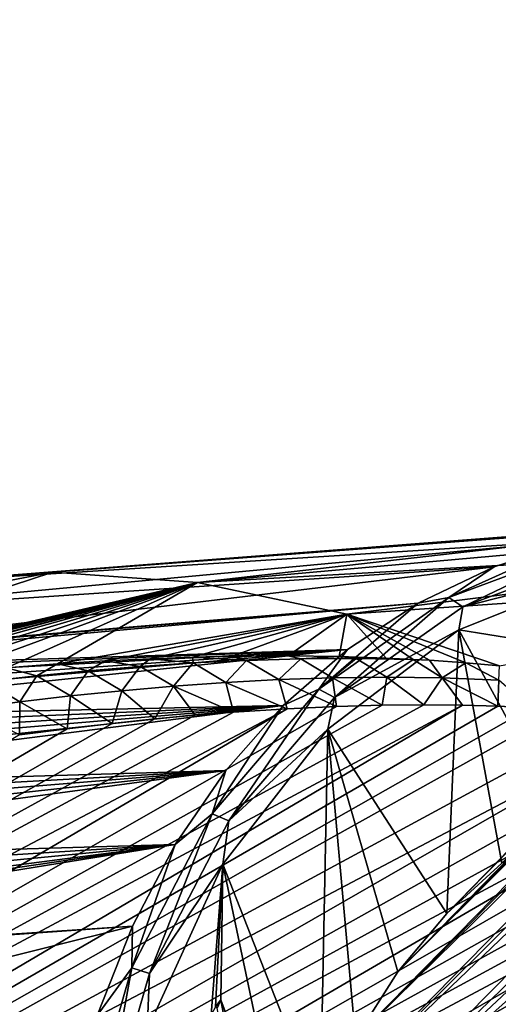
# Model space of a CAD drawing. Header units: metres. Extents: x -80 to 80, y -455 to 95.
# Tile 513 of 656: x -46.32 to -41.19, y -5.46 to 5.1. Entities that reach past the tile are written whole.
import ezdxf

# ---------------------------------------------------------------- set-up
doc = ezdxf.new("R2010")
doc.units = ezdxf.units.M
doc.layers.add('solid_501010_K', color=7, linetype='CONTINUOUS')

msp = doc.modelspace()

# ---------------------------------------------------------------- linework, layer by layer
at = {"layer": 'solid_501010_K'}
for points in [[(-28.619501, 8.977926, 17.246475), (-41.741932, -4.483408, 32.907528), (-41.148693, -3.944657, 33.840828)], [(-28.619501, 8.977926, 17.246475), (-28.978928, 8.616288, 16.811495), (-41.741932, -4.483408, 32.907528)], [(-28.978928, 8.616288, 16.811495), (-29.406523, 8.14631, 16.39183), (-41.741932, -4.483408, 32.907528)], [(-29.406523, 8.14631, 16.39183), (-29.925438, 7.527367, 15.984065), (-41.741932, -4.483408, 32.907528)], [(-29.925438, 7.527367, 15.984065), (-42.2677, -5.112173, 31.990219), (-41.741932, -4.483408, 32.907528)], [(-29.925438, 7.527367, 15.984065), (-30.227905, 7.144311, 15.785009), (-42.2677, -5.112173, 31.990219)], [(-30.227905, 7.144311, 15.785009), (-30.56263, 6.702075, 15.591299), (-42.2677, -5.112173, 31.990219)], [(-30.56263, 6.702075, 15.591299), (-30.931725, 6.192307, 15.405349), (-42.2677, -5.112173, 31.990219)], [(-30.931725, 6.192307, 15.405349), (-42.721516, -5.825587, 31.096735), (-42.2677, -5.112173, 31.990219)], [(-30.931725, 6.192307, 15.405349), (-31.336575, 5.606028, 15.22973), (-42.721516, -5.825587, 31.096735)], [(-31.336575, 5.606028, 15.22973), (-31.777325, 4.934143, 15.067667), (-42.721516, -5.825587, 31.096735)], [(-31.777325, 4.934143, 15.067667), (-43.099506, -6.617564, 30.234695), (-42.721516, -5.825587, 31.096735)], [(-31.777325, 4.934143, 15.067667), (-32.251465, 4.16945, 14.923133), (-43.099506, -6.617564, 30.234695)], [(-32.251465, 4.16945, 14.923133), (-32.752285, 3.309125, 14.799564), (-43.099506, -6.617564, 30.234695)], [(-32.752285, 3.309125, 14.799564), (-43.398449, -7.481346, 29.411453), (-43.099506, -6.617564, 30.234695)], [(-32.752285, 3.309125, 14.799564), (-33.26746, 2.35896, 14.700418), (-43.398449, -7.481346, 29.411453)], [(-33.26746, 2.35896, 14.700418), (-33.610004, 1.683766, 14.648479), (-43.398449, -7.481346, 29.411453)], [(-33.610004, 1.683766, 14.648479), (-33.945282, 0.982864, 14.607884), (-43.398449, -7.481346, 29.411453)], [(-33.945282, 0.982864, 14.607884), (-43.615788, -8.409564, 28.634035), (-43.398449, -7.481346, 29.411453)], [(-33.945282, 0.982864, 14.607884), (-34.266743, 0.266294, 14.577978), (-43.615788, -8.409564, 28.634035)], [(-34.266743, 0.266294, 14.577978), (-34.568687, -0.456044, 14.557051), (-43.615788, -8.409564, 28.634035)], [(-47.456203, -0.934439, 44.937229), (-39.439671, -0.314661, 38.256428), (-40.359734, -0.484285, 37.205765)], [(-47.456203, -0.934439, 44.937229), (-45.968842, -0.821504, 46.539616), (-39.439671, -0.314661, 38.256428)], [(-45.968842, -0.821504, 46.539616), (-38.478531, -0.257975, 39.282188), (-39.439671, -0.314661, 38.256428)], [(-44.414242, -0.934436, 48.076805), (-38.478531, -0.257975, 39.282188), (-45.968842, -0.821504, 46.539616)], [(-44.414242, -0.934436, 48.076805), (-37.483631, -0.314661, 40.275234), (-38.478531, -0.257975, 39.282188)], [(-44.414242, -0.934436, 48.076805), (-36.462543, -0.484285, 41.228016), (-37.483631, -0.314661, 40.275234)], [(-48.85775, -1.271835, 43.289661), (-40.359734, -0.484285, 37.205765), (-41.23172, -0.765559, 36.138195)], [(-48.85775, -1.271835, 43.289661), (-47.456203, -0.934439, 44.937229), (-40.359734, -0.484285, 37.205765)], [(-44.414242, -0.934436, 48.076805), (-42.811771, -1.271821, 49.529655), (-36.462543, -0.484285, 41.228016)], [(-34.568687, -0.456044, 14.557051), (-43.74968, -9.394299, 27.909069), (-43.615788, -8.409564, 28.634035)], [(-34.568687, -0.456044, 14.557051), (-34.847618, -1.176594, 14.543846), (-43.74968, -9.394299, 27.909069)], [(-42.811771, -1.271821, 49.529655), (-35.423035, -0.765559, 42.133274), (-36.462543, -0.484285, 41.228016)], [(-41.72015, -1.096103, 35.180824), (-41.23172, -0.765559, 36.138195), (-40.359734, -0.484285, 37.205765)], [(-41.72015, -1.096103, 35.180824), (-40.359734, -0.484285, 37.205765), (-40.114182, -0.496173, 37.195812)], [(-41.72015, -1.096103, 35.180824), (-40.114182, -0.496173, 37.195812), (-41.567413, -1.196433, 35.106667)], [(-40.114182, -0.496173, 37.195812), (-39.977814, -0.602619, 37.101116), (-41.567413, -1.196433, 35.106667)], [(-41.567413, -1.196433, 35.106667), (-39.977814, -0.602619, 37.101116), (-39.970673, -0.786518, 36.938515)], [(-53.406597, -2.255639, 53.74612), (-45.968842, -0.821504, 46.539616), (-47.456203, -0.934439, 44.937229)], [(-51.022236, -2.477253, 56.027729), (-45.968842, -0.821504, 46.539616), (-53.406597, -2.255639, 53.74612)], [(-51.022236, -2.477253, 56.027729), (-44.414242, -0.934436, 48.076805), (-45.968842, -0.821504, 46.539616)], [(-50.150978, -1.829006, 41.612179), (-41.23172, -0.765559, 36.138195), (-42.048992, -1.15634, 35.061836)], [(-50.150978, -1.829006, 41.612179), (-48.85775, -1.271835, 43.289661), (-41.23172, -0.765559, 36.138195)], [(-42.811771, -1.271821, 49.529655), (-41.176079, -1.828978, 50.875252), (-35.423035, -0.765559, 42.133274)], [(-41.72015, -1.096103, 35.180824), (-42.048992, -1.15634, 35.061836), (-41.23172, -0.765559, 36.138195)], [(-40.368694, -1.640489, 36.018856), (-41.612202, -1.440099, 34.854858), (-39.970673, -0.786518, 36.938515)], [(-41.567413, -1.196433, 35.106667), (-39.970673, -0.786518, 36.938515), (-41.612202, -1.440099, 34.854858)], [(-51.022236, -2.477253, 56.027729), (-50.50108, -2.382864, 55.666946), (-44.414242, -0.934436, 48.076805)], [(-50.50108, -2.382864, 55.666946), (-49.995518, -2.296571, 55.32338), (-44.414242, -0.934436, 48.076805)], [(-49.995518, -2.296571, 55.32338), (-49.505241, -2.218133, 54.997414), (-44.414242, -0.934436, 48.076805)], [(-49.505241, -2.218133, 54.997414), (-49.030888, -2.147117, 54.688511), (-44.414242, -0.934436, 48.076805)], [(-49.030888, -2.147117, 54.688511), (-48.947002, -2.135046, 54.634491), (-44.414242, -0.934436, 48.076805)], [(-48.947002, -2.135046, 54.634491), (-48.501904, -2.073593, 54.351471), (-44.414242, -0.934436, 48.076805)], [(-48.501904, -2.073593, 54.351471), (-47.994797, -2.009127, 54.037254), (-44.414242, -0.934436, 48.076805)], [(-47.994797, -2.009127, 54.037254), (-47.510021, -1.95283, 53.744026), (-44.414242, -0.934436, 48.076805)], [(-47.510021, -1.95283, 53.744026), (-47.048084, -1.904431, 53.472561), (-44.414242, -0.934436, 48.076805)], [(-47.048084, -1.904431, 53.472561), (-46.464993, -1.850679, 53.140667), (-44.414242, -0.934436, 48.076805)], [(-46.464993, -1.850679, 53.140667), (-45.918545, -1.80813, 52.841621), (-44.414242, -0.934436, 48.076805)], [(-45.918545, -1.80813, 52.841621), (-42.811771, -1.271821, 49.529655), (-44.414242, -0.934436, 48.076805)], [(-50.128693, -1.837019, 41.533928), (-50.150978, -1.829006, 41.612179), (-42.048992, -1.15634, 35.061836)], [(-50.032051, -1.878818, 41.168503), (-50.128693, -1.837019, 41.533928), (-42.048992, -1.15634, 35.061836)], [(-50.032051, -1.878818, 41.168503), (-42.048992, -1.15634, 35.061836), (-42.805332, -1.653655, 33.98489)], [(-43.113716, -2.077787, 33.157581), (-42.048992, -1.15634, 35.061836), (-41.72015, -1.096103, 35.180824)], [(-43.113716, -2.077787, 33.157581), (-41.72015, -1.096103, 35.180824), (-42.94677, -2.168109, 33.10405)], [(-43.113716, -2.077787, 33.157581), (-42.805332, -1.653655, 33.98489), (-42.048992, -1.15634, 35.061836)], [(-41.72015, -1.096103, 35.180824), (-41.567413, -1.196433, 35.106667), (-42.94677, -2.168109, 33.10405)], [(-34.847618, -1.176594, 14.543846), (-35.100746, -1.887701, 14.536868), (-43.74968, -9.394299, 27.909069)], [(-42.94677, -2.168109, 33.10405), (-41.567413, -1.196433, 35.106667), (-41.612202, -1.440099, 34.854858)], [(-45.918545, -1.80813, 52.841621), (-45.40498, -1.775222, 52.571293), (-42.811771, -1.271821, 49.529655)], [(-45.40498, -1.775222, 52.571293), (-44.922909, -1.751054, 52.328362), (-42.811771, -1.271821, 49.529655)], [(-44.922909, -1.751054, 52.328362), (-44.46843, -1.734296, 52.108631), (-42.811771, -1.271821, 49.529655)], [(-44.46843, -1.734296, 52.108631), (-44.040726, -1.724395, 51.911625), (-42.811771, -1.271821, 49.529655)], [(-44.040726, -1.724395, 51.911625), (-43.443367, -1.720332, 51.652176), (-42.811771, -1.271821, 49.529655)], [(-43.443367, -1.720332, 51.652176), (-42.894878, -1.727474, 51.431904), (-42.811771, -1.271821, 49.529655)], [(-42.894878, -1.727474, 51.431904), (-42.390285, -1.74406, 51.246048), (-42.811771, -1.271821, 49.529655)], [(-41.537643, -1.796477, 50.973408), (-41.176079, -1.828978, 50.875252), (-42.811771, -1.271821, 49.529655)], [(-41.925102, -1.768636, 51.090462), (-41.537643, -1.796477, 50.973408), (-42.811771, -1.271821, 49.529655)], [(-42.102581, -1.758205, 51.148109), (-41.925102, -1.768636, 51.090462), (-42.811771, -1.271821, 49.529655)], [(-42.390285, -1.74406, 51.246048), (-42.102581, -1.758205, 51.148109), (-42.811771, -1.271821, 49.529655)], [(-43.01683, -2.507038, 32.76939), (-41.612202, -1.440099, 34.854858), (-41.741932, -4.483408, 32.907528)], [(-42.94677, -2.168109, 33.10405), (-41.612202, -1.440099, 34.854858), (-43.01683, -2.507038, 32.76939)], [(-41.612202, -1.440099, 34.854858), (-41.148693, -3.944657, 33.840828), (-41.741932, -4.483408, 32.907528)], [(-41.612202, -1.440099, 34.854858), (-40.493046, -3.500517, 34.782169), (-41.148693, -3.944657, 33.840828)], [(-40.368694, -1.640489, 36.018856), (-40.493046, -3.500517, 34.782169), (-41.612202, -1.440099, 34.854858)], [(-49.954674, -1.92477, 40.828827), (-50.032051, -1.878818, 41.168503), (-42.805332, -1.653655, 33.98489)], [(-49.849628, -2.026814, 40.217865), (-49.954674, -1.92477, 40.828827), (-42.805332, -1.653655, 33.98489)], [(-49.799675, -2.139553, 39.684555), (-49.849628, -2.026814, 40.217865), (-42.805332, -1.653655, 33.98489)], [(-49.826908, -2.388859, 38.799805), (-42.805332, -1.653655, 33.98489), (-43.49498, -2.253718, 32.91555)], [(-49.826908, -2.388859, 38.799805), (-49.794441, -2.260651, 39.21545), (-42.805332, -1.653655, 33.98489)], [(-49.794441, -2.260651, 39.21545), (-49.799675, -2.139553, 39.684555), (-42.805332, -1.653655, 33.98489)], [(-43.113716, -2.077787, 33.157581), (-43.49498, -2.253718, 32.91555), (-42.805332, -1.653655, 33.98489)], [(-45.586552, -1.880039, 52.966347), (-45.40498, -1.775222, 52.571293), (-45.918545, -1.80813, 52.841621)], [(-45.586552, -1.880039, 52.966347), (-45.028702, -1.834018, 52.635265), (-45.40498, -1.775222, 52.571293)], [(-45.028702, -1.834018, 52.635265), (-44.922909, -1.751054, 52.328362), (-45.40498, -1.775222, 52.571293)], [(-45.028702, -1.834018, 52.635265), (-44.463367, -1.796685, 52.313267), (-44.922909, -1.751054, 52.328362)], [(-44.463367, -1.796685, 52.313267), (-44.46843, -1.734296, 52.108631), (-44.922909, -1.751054, 52.328362)], [(-43.889713, -1.768993, 52.001698), (-44.040726, -1.724395, 51.911625), (-44.46843, -1.734296, 52.108631)], [(-44.463367, -1.796685, 52.313267), (-43.889713, -1.768993, 52.001698), (-44.46843, -1.734296, 52.108631)], [(-44.112553, -2.006374, 52.60405), (-43.889713, -1.768993, 52.001698), (-44.463367, -1.796685, 52.313267)], [(-44.112553, -2.006374, 52.60405), (-43.544224, -1.976164, 52.302319), (-43.889713, -1.768993, 52.001698)], [(-43.889713, -1.768993, 52.001698), (-43.443367, -1.720332, 51.652176), (-44.040726, -1.724395, 51.911625)], [(-43.889713, -1.768993, 52.001698), (-43.306736, -1.752169, 51.702297), (-43.443367, -1.720332, 51.652176)], [(-43.544224, -1.976164, 52.302319), (-43.306736, -1.752169, 51.702297), (-43.889713, -1.768993, 52.001698)], [(-43.544224, -1.976164, 52.302319), (-42.968029, -1.956884, 52.014042), (-43.306736, -1.752169, 51.702297)], [(-43.306736, -1.752169, 51.702297), (-42.894878, -1.727474, 51.431904), (-43.443367, -1.720332, 51.652176)], [(-43.306736, -1.752169, 51.702297), (-42.713154, -1.747813, 51.417351), (-42.894878, -1.727474, 51.431904)], [(-42.968029, -1.956884, 52.014042), (-42.713154, -1.747813, 51.417351), (-43.306736, -1.752169, 51.702297)], [(-42.968029, -1.956884, 52.014042), (-42.383156, -1.950086, 51.741673), (-42.713154, -1.747813, 51.417351)], [(-42.713154, -1.747813, 51.417351), (-42.390285, -1.74406, 51.246048), (-42.894878, -1.727474, 51.431904)], [(-42.713154, -1.747813, 51.417351), (-42.102581, -1.758205, 51.148109), (-42.390285, -1.74406, 51.246048)], [(-42.383156, -1.950086, 51.741673), (-42.102581, -1.758205, 51.148109), (-42.713154, -1.747813, 51.417351)], [(-42.383156, -1.950086, 51.741673), (-41.788677, -1.957895, 51.488605), (-42.102581, -1.758205, 51.148109)], [(-41.788677, -1.957895, 51.488605), (-41.925102, -1.768636, 51.090462), (-42.102581, -1.758205, 51.148109)], [(-41.788677, -1.957895, 51.488605), (-41.537643, -1.796477, 50.973408), (-41.925102, -1.768636, 51.090462)], [(-46.682499, -1.995053, 53.651413), (-46.137634, -1.933916, 53.305344), (-46.464993, -1.850679, 53.140667)], [(-46.137634, -1.933916, 53.305344), (-45.918545, -1.80813, 52.841621), (-46.464993, -1.850679, 53.140667)], [(-46.137634, -1.933916, 53.305344), (-45.586552, -1.880039, 52.966347), (-45.918545, -1.80813, 52.841621)], [(-45.776875, -2.151151, 53.572208), (-45.586552, -1.880039, 52.966347), (-46.137634, -1.933916, 53.305344)], [(-45.776875, -2.151151, 53.572208), (-45.228317, -2.094764, 53.240383), (-45.586552, -1.880039, 52.966347)], [(-45.228317, -2.094764, 53.240383), (-45.028702, -1.834018, 52.635265), (-45.586552, -1.880039, 52.966347)], [(-45.228317, -2.094764, 53.240383), (-44.673721, -2.04622, 52.917225), (-45.028702, -1.834018, 52.635265)], [(-44.673721, -2.04622, 52.917225), (-44.463367, -1.796685, 52.313267), (-45.028702, -1.834018, 52.635265)], [(-44.673721, -2.04622, 52.917225), (-44.112553, -2.006374, 52.60405), (-44.463367, -1.796685, 52.313267)], [(-35.100746, -1.887701, 14.536868), (-43.798973, -10.427151, 27.242741), (-43.74968, -9.394299, 27.909069)], [(-35.100746, -1.887701, 14.536868), (-35.428917, -2.924902, 14.533602), (-43.798973, -10.427151, 27.242741)], [(-41.788677, -1.957895, 51.488605), (-41.183552, -1.983013, 51.259262), (-41.537643, -1.796477, 50.973408)], [(-41.183552, -1.983013, 51.259262), (-41.176079, -1.828978, 50.875252), (-41.537643, -1.796477, 50.973408)], [(-46.857563, -2.285061, 54.258156), (-46.319828, -2.214768, 53.911751), (-46.682499, -1.995053, 53.651413)], [(-46.319828, -2.214768, 53.911751), (-46.137634, -1.933916, 53.305344), (-46.682499, -1.995053, 53.651413)], [(-46.319828, -2.214768, 53.911751), (-45.776875, -2.151151, 53.572208), (-46.137634, -1.933916, 53.305344)], [(-44.673721, -2.04622, 52.917225), (-44.028866, -2.324558, 52.968231), (-44.112553, -2.006374, 52.60405)], [(-44.112553, -2.006374, 52.60405), (-43.45348, -2.287481, 52.664658), (-43.544224, -1.976164, 52.302319)], [(-44.112553, -2.006374, 52.60405), (-44.028866, -2.324558, 52.968231), (-43.45348, -2.287481, 52.664658)], [(-43.544224, -1.976164, 52.302319), (-42.923153, -2.263052, 52.400364), (-42.968029, -1.956884, 52.014042)], [(-43.544224, -1.976164, 52.302319), (-43.45348, -2.287481, 52.664658), (-42.923153, -2.263052, 52.400364)], [(-42.968029, -1.956884, 52.014042), (-42.434925, -2.249781, 52.171856), (-42.383156, -1.950086, 51.741673)], [(-42.968029, -1.956884, 52.014042), (-42.923153, -2.263052, 52.400364), (-42.434925, -2.249781, 52.171856)], [(-42.383156, -1.950086, 51.741673), (-42.434925, -2.249781, 52.171856), (-41.985863, -2.246197, 51.975693)], [(-42.383156, -1.950086, 51.741673), (-41.985863, -2.246197, 51.975693), (-41.788677, -1.957895, 51.488605)], [(-41.788677, -1.957895, 51.488605), (-41.985863, -2.246197, 51.975693), (-41.572533, -2.250707, 51.808113)], [(-41.788677, -1.957895, 51.488605), (-41.572533, -2.250707, 51.808113), (-41.192455, -2.262185, 51.666283)], [(-41.788677, -1.957895, 51.488605), (-41.192455, -2.262185, 51.666283), (-41.183552, -1.983013, 51.259262)], [(-41.183552, -1.983013, 51.259262), (-41.192455, -2.262185, 51.666283), (-40.843452, -2.279692, 51.547741)], [(-45.776875, -2.151151, 53.572208), (-45.331451, -2.445428, 53.712288), (-45.228317, -2.094764, 53.240383)], [(-45.228317, -2.094764, 53.240383), (-45.331451, -2.445428, 53.712288), (-44.87331, -2.397403, 53.442272)], [(-45.228317, -2.094764, 53.240383), (-44.87331, -2.397403, 53.442272), (-44.673721, -2.04622, 52.917225)], [(-44.673721, -2.04622, 52.917225), (-44.87331, -2.397403, 53.442272), (-44.43959, -2.357377, 53.194801)], [(-44.673721, -2.04622, 52.917225), (-44.43959, -2.357377, 53.194801), (-44.028866, -2.324558, 52.968231)], [(-44.256859, -3.414447, 31.181271), (-43.49498, -2.253718, 32.91555), (-43.113716, -2.077787, 33.157581)], [(-44.256859, -3.414447, 31.181271), (-43.113716, -2.077787, 33.157581), (-44.078259, -3.491142, 31.147888)], [(-43.113716, -2.077787, 33.157581), (-42.94677, -2.168109, 33.10405), (-44.078259, -3.491142, 31.147888)], [(-46.857563, -2.285061, 54.258156), (-46.326004, -2.568498, 54.326069), (-46.319828, -2.214768, 53.911751)], [(-46.319828, -2.214768, 53.911751), (-46.326004, -2.568498, 54.326069), (-45.814999, -2.50205, 54.0061)], [(-46.319828, -2.214768, 53.911751), (-45.814999, -2.50205, 54.0061), (-45.776875, -2.151151, 53.572208)], [(-45.776875, -2.151151, 53.572208), (-45.814999, -2.50205, 54.0061), (-45.331451, -2.445428, 53.712288)], [(-44.078259, -3.491142, 31.147888), (-42.94677, -2.168109, 33.10405), (-43.01683, -2.507038, 32.76939)], [(-63.198925, -12.689925, 72.294037), (-43.45348, -2.287481, 52.664658), (-44.028866, -2.324558, 52.968231)], [(-63.198925, -12.689925, 72.294037), (-62.556534, -13.489044, 72.8489), (-43.45348, -2.287481, 52.664658)], [(-62.556534, -13.489044, 72.8489), (-41.985863, -2.246197, 51.975693), (-42.434925, -2.249781, 52.171856)], [(-62.556534, -13.489044, 72.8489), (-41.572533, -2.250707, 51.808113), (-41.985863, -2.246197, 51.975693)], [(-62.556534, -13.489044, 72.8489), (-42.434925, -2.249781, 52.171856), (-42.923153, -2.263052, 52.400364)], [(-62.556534, -13.489044, 72.8489), (-61.856815, -14.207832, 73.402916), (-41.572533, -2.250707, 51.808113)], [(-62.556534, -13.489044, 72.8489), (-42.923153, -2.263052, 52.400364), (-43.45348, -2.287481, 52.664658)], [(-61.856815, -14.207832, 73.402916), (-41.192455, -2.262185, 51.666283), (-41.572533, -2.250707, 51.808113)], [(-61.856815, -14.207832, 73.402916), (-40.843452, -2.279692, 51.547741), (-41.192455, -2.262185, 51.666283)], [(-61.856815, -14.207832, 73.402916), (-40.523201, -2.302262, 51.449947), (-40.843452, -2.279692, 51.547741)], [(-61.856815, -14.207832, 73.402916), (-39.959076, -2.358835, 51.306583), (-40.523201, -2.302262, 51.449947)], [(-50.431736, -3.135765, 37.264668), (-43.49498, -2.253718, 32.91555), (-44.11269, -2.951964, 31.86195)], [(-50.431736, -3.135765, 37.264668), (-50.255138, -2.969607, 37.51667), (-43.49498, -2.253718, 32.91555)], [(-50.255138, -2.969607, 37.51667), (-50.106983, -2.813171, 37.792282), (-43.49498, -2.253718, 32.91555)], [(-50.106983, -2.813171, 37.792282), (-49.985546, -2.664836, 38.094513), (-43.49498, -2.253718, 32.91555)], [(-49.985546, -2.664836, 38.094513), (-49.891808, -2.523629, 38.428501), (-43.49498, -2.253718, 32.91555)], [(-49.891808, -2.523629, 38.428501), (-49.826908, -2.388859, 38.799805), (-43.49498, -2.253718, 32.91555)], [(-44.256859, -3.414447, 31.181271), (-44.11269, -2.951964, 31.86195), (-43.49498, -2.253718, 32.91555)], [(-63.198925, -12.689925, 72.294037), (-44.028866, -2.324558, 52.968231), (-44.43959, -2.357377, 53.194801)], [(-63.198925, -12.689925, 72.294037), (-44.43959, -2.357377, 53.194801), (-44.87331, -2.397403, 53.442272)], [(-63.198925, -12.689925, 72.294037), (-44.87331, -2.397403, 53.442272), (-45.331451, -2.445428, 53.712288)], [(-61.856815, -14.207832, 73.402916), (-39.48307, -2.42689, 51.220482), (-39.959076, -2.358835, 51.306583)], [(-61.856815, -14.207832, 73.402916), (-61.102448, -14.846929, 73.955666), (-39.48307, -2.42689, 51.220482)], [(-61.102448, -14.846929, 73.955666), (-39.077335, -2.502664, 51.177929), (-39.48307, -2.42689, 51.220482)], [(-63.198925, -12.689925, 72.294037), (-45.331451, -2.445428, 53.712288), (-45.814999, -2.50205, 54.0061)], [(-63.198925, -12.689925, 72.294037), (-45.814999, -2.50205, 54.0061), (-46.326004, -2.568498, 54.326069)], [(-61.102448, -14.846929, 73.955666), (-38.729176, -2.583993, 51.169731), (-39.077335, -2.502664, 51.177929)], [(-44.141949, -3.954582, 30.745611), (-43.01683, -2.507038, 32.76939), (-43.099506, -6.617564, 30.234695)], [(-44.078259, -3.491142, 31.147888), (-43.01683, -2.507038, 32.76939), (-44.141949, -3.954582, 30.745611)], [(-43.01683, -2.507038, 32.76939), (-42.721516, -5.825587, 31.096735), (-43.099506, -6.617564, 30.234695)], [(-43.01683, -2.507038, 32.76939), (-41.741932, -4.483408, 32.907528), (-42.2677, -5.112173, 31.990219)], [(-43.01683, -2.507038, 32.76939), (-42.2677, -5.112173, 31.990219), (-42.721516, -5.825587, 31.096735)], [(-61.102448, -14.846929, 73.955666), (-38.426712, -2.669578, 51.188686), (-38.729176, -2.583993, 51.169731)], [(-61.102448, -14.846929, 73.955666), (-60.295376, -15.406535, 74.506691), (-38.426712, -2.669578, 51.188686)], [(-60.295376, -15.406535, 74.506691), (-38.161972, -2.758654, 51.230053), (-38.426712, -2.669578, 51.188686)], [(-60.295376, -15.406535, 74.506691), (-37.927631, -2.851346, 51.290871), (-38.161972, -2.758654, 51.230053)], [(-60.295376, -15.406535, 74.506691), (-37.718143, -2.947813, 51.369133), (-37.927631, -2.851346, 51.290871)], [(-60.295376, -15.406535, 74.506691), (-37.529579, -3.048785, 51.464355), (-37.718143, -2.947813, 51.369133)], [(-51.491375, -3.946033, 36.459229), (-44.11269, -2.951964, 31.86195), (-44.653759, -3.743077, 30.832113)], [(-51.491375, -3.946033, 36.459229), (-51.162907, -3.715661, 36.630108), (-44.11269, -2.951964, 31.86195)], [(-51.162907, -3.715661, 36.630108), (-50.880875, -3.506021, 36.821869), (-44.11269, -2.951964, 31.86195)], [(-50.880875, -3.506021, 36.821869), (-50.639027, -3.313774, 37.033375), (-44.11269, -2.951964, 31.86195)], [(-50.639027, -3.313774, 37.033375), (-50.431736, -3.135765, 37.264668), (-44.11269, -2.951964, 31.86195)], [(-44.256859, -3.414447, 31.181271), (-44.653759, -3.743077, 30.832113), (-44.11269, -2.951964, 31.86195)], [(-35.428917, -2.924902, 14.533602), (-35.694252, -3.91194, 14.535182), (-43.798973, -10.427151, 27.242741)], [(-60.295376, -15.406535, 74.506691), (-37.358257, -3.155543, 51.577198), (-37.529579, -3.048785, 51.464355)], [(-60.295376, -15.406535, 74.506691), (-59.436855, -15.88633, 75.055412), (-37.358257, -3.155543, 51.577198)], [(-59.436855, -15.88633, 75.055412), (-37.201843, -3.269385, 51.708977), (-37.358257, -3.155543, 51.577198)], [(-59.436855, -15.88633, 75.055412), (-37.059025, -3.392315, 51.862545), (-37.201843, -3.269385, 51.708977)], [(-59.436855, -15.88633, 75.055412), (-36.928921, -3.526658, 52.04166), (-37.059025, -3.392315, 51.862545)], [(-45.118401, -5.069623, 29.305801), (-44.653759, -3.743077, 30.832113), (-44.256859, -3.414447, 31.181271)], [(-45.118401, -5.069623, 29.305801), (-44.256859, -3.414447, 31.181271), (-44.931015, -5.129443, 29.29154)], [(-44.256859, -3.414447, 31.181271), (-44.078259, -3.491142, 31.147888), (-44.931015, -5.129443, 29.29154)], [(-59.436855, -15.88633, 75.055412), (-36.812321, -3.674937, 52.251049), (-36.928921, -3.526658, 52.04166)], [(-44.931015, -5.129443, 29.29154), (-44.078259, -3.491142, 31.147888), (-44.141949, -3.954582, 30.745611)], [(-59.436855, -15.88633, 75.055412), (-36.710827, -3.84071, 52.497551), (-36.812321, -3.674937, 52.251049)], [(-53.491364, -5.176829, 36.071991), (-44.653759, -3.743077, 30.832113), (-45.114071, -4.621037, 29.833874)], [(-53.491364, -5.176829, 36.071991), (-53.161911, -4.98737, 36.084774), (-44.653759, -3.743077, 30.832113)], [(-53.161911, -4.98737, 36.084774), (-52.85973, -4.810012, 36.110348), (-44.653759, -3.743077, 30.832113)], [(-52.85973, -4.810012, 36.110348), (-52.327164, -4.487491, 36.193707), (-44.653759, -3.743077, 30.832113)], [(-52.327164, -4.487491, 36.193707), (-51.875942, -4.201622, 36.312389), (-44.653759, -3.743077, 30.832113)], [(-51.875942, -4.201622, 36.312389), (-51.491375, -3.946033, 36.459229), (-44.653759, -3.743077, 30.832113)], [(-45.118401, -5.069623, 29.305801), (-45.114071, -4.621037, 29.833874), (-44.653759, -3.743077, 30.832113)], [(-59.436855, -15.88633, 75.055412), (-58.527695, -16.285311, 75.601021), (-36.710827, -3.84071, 52.497551)], [(-58.527695, -16.285311, 75.601021), (-36.627396, -4.027927, 52.789352), (-36.710827, -3.84071, 52.497551)], [(-44.269463, -5.573944, 29.649063), (-44.953529, -5.738372, 28.84507), (-44.141949, -3.954582, 30.745611)], [(-44.931015, -5.129443, 29.29154), (-44.141949, -3.954582, 30.745611), (-44.953529, -5.738372, 28.84507)], [(-44.223667, -5.484919, 29.74938), (-44.269463, -5.573944, 29.649063), (-44.141949, -3.954582, 30.745611)], [(-44.164688, -5.41022, 29.854759), (-44.223667, -5.484919, 29.74938), (-44.141949, -3.954582, 30.745611)], [(-44.164688, -5.41022, 29.854759), (-44.141949, -3.954582, 30.745611), (-43.398449, -7.481346, 29.411453)], [(-44.141949, -3.954582, 30.745611), (-43.099506, -6.617564, 30.234695), (-43.398449, -7.481346, 29.411453)], [(-35.694252, -3.91194, 14.535182), (-35.707695, -3.967217, 14.53532), (-43.798973, -10.427151, 27.242741)], [(-35.707695, -3.967217, 14.53532), (-35.720837, -4.021896, 14.535437), (-43.798973, -10.427151, 27.242741)], [(-58.527695, -16.285311, 75.601021), (-36.566914, -4.241848, 53.137604), (-36.627396, -4.027927, 52.789352)], [(-35.720837, -4.021896, 14.535437), (-43.763248, -11.499307, 26.640736), (-43.798973, -10.427151, 27.242741)], [(-35.720837, -4.021896, 14.535437), (-36.15361, -6.467058, 14.546319), (-43.763248, -11.499307, 26.640736)], [(-58.527695, -16.285311, 75.601021), (-36.53635, -4.4887, 53.556076), (-36.566914, -4.241848, 53.137604)], [(-58.527695, -16.285311, 75.601021), (-57.568356, -16.601776, 76.14241), (-36.53635, -4.4887, 53.556076)], [(-57.568356, -16.601776, 76.14241), (-36.546291, -4.776435, 54.062752), (-36.53635, -4.4887, 53.556076)], [(-54.362656, -6.924077, 34.24007), (-45.114071, -4.621037, 29.833874), (-45.49012, -5.579163, 28.87483)], [(-54.362656, -6.924077, 34.24007), (-53.563267, -5.217718, 36.071053), (-45.114071, -4.621037, 29.833874)], [(-53.563267, -5.217718, 36.071053), (-53.491364, -5.176829, 36.071991), (-45.114071, -4.621037, 29.833874)], [(-45.118401, -5.069623, 29.305801), (-45.49012, -5.579163, 28.87483), (-45.114071, -4.621037, 29.833874)], [(-57.568356, -16.601776, 76.14241), (-36.570438, -4.938062, 54.355034), (-36.546291, -4.776435, 54.062752)], [(-57.568356, -16.601776, 76.14241), (-36.610184, -5.112968, 54.676815), (-36.570438, -4.938062, 54.355034)], [(-45.674839, -6.998165, 27.582335), (-45.49012, -5.579163, 28.87483), (-45.118401, -5.069623, 29.305801)], [(-45.674839, -6.998165, 27.582335), (-45.118401, -5.069623, 29.305801), (-45.481781, -7.038324, 27.585642)], [(-45.118401, -5.069623, 29.305801), (-44.931015, -5.129443, 29.29154), (-45.481781, -7.038324, 27.585642)], [(-57.568356, -16.601776, 76.14241), (-36.667953, -5.302089, 55.030556), (-36.610184, -5.112968, 54.676815)], [(-45.481781, -7.038324, 27.585642), (-44.931015, -5.129443, 29.29154), (-44.953529, -5.738372, 28.84507)], [(-57.568356, -16.601776, 76.14241), (-36.745964, -5.506328, 55.418686), (-36.667953, -5.302089, 55.030556)], [(-44.204056, -5.502398, 29.759205), (-44.223667, -5.484919, 29.74938), (-44.164688, -5.41022, 29.854759)], [(-44.204056, -5.502398, 29.759205), (-44.164688, -5.41022, 29.854759), (-43.615788, -8.409564, 28.634035)], [(-44.164688, -5.41022, 29.854759), (-43.398449, -7.481346, 29.411453), (-43.615788, -8.409564, 28.634035)]]:
    msp.add_3dface(points, dxfattribs=at)

doc.saveas('drawing.dxf')
